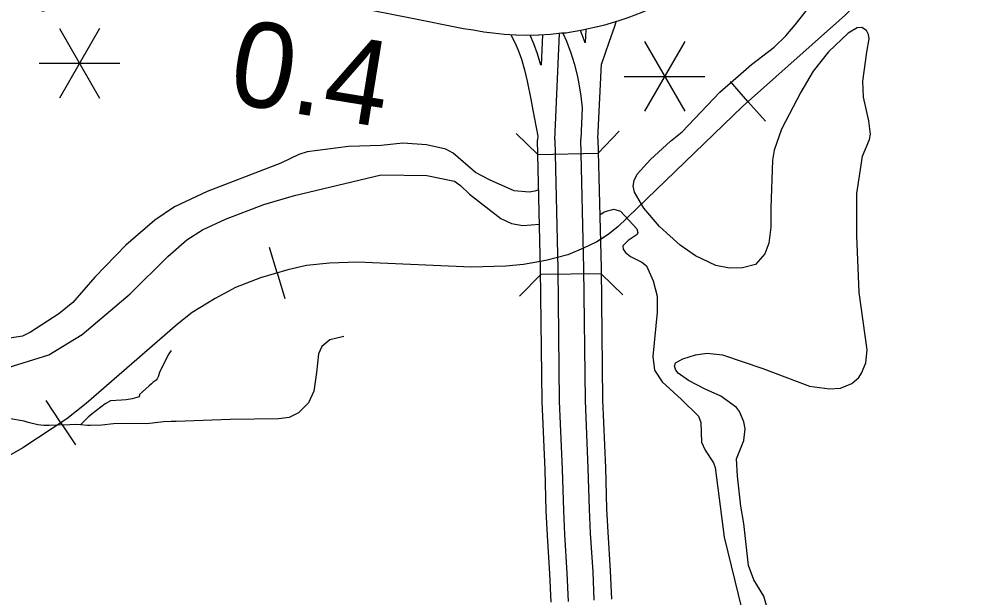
# Model space of a CAD drawing. Extents: x -19 to 366, y -4 to 359.
# Drawn here: x 154.856 to 155.749, y 188.145 to 188.688 of the extents above; entities that cross this region are included whole.
import ezdxf

# ---------------------------------------------------------------- set-up
doc = ezdxf.new("R2010")
doc.units = 0
for name, color, linetype in [('R_Exist Surface Annot', 7, 'Continuous'), ('R_ROW Annot', 7, 'Continuous'), ('R_Temp Easement', 7, 'Continuous'), ('R_Water', 7, 'Continuous'), ('R_Water Annot', 7, 'Continuous'), ('Sheet Fence', 7, 'Continuous'), ('T_Vehicle Path Lt Minor', 7, 'Continuous')]:
    doc.layers.add(name, color=color, linetype=linetype)

msp = doc.modelspace()

# ---------------------------------------------------------------- linework, layer by layer
at = {"layer": 'R_Exist Surface Annot'}
msp.add_line((155.4055, 188.682), (155.40047, 188.68078), dxfattribs=at)
for points in [[(155.50963, 188.7345), (155.5017, 188.72842), (155.48554, 188.71724), (155.47305, 188.70966), (155.45908, 188.70195), (155.45266, 188.69896), (155.44197, 188.69441), (155.42873, 188.68915), (155.42044, 188.68631), (155.40583, 188.68209)], [(155.32336, 188.67303), (155.31245, 188.67368), (155.30185, 188.67474), (155.29334, 188.67591), (155.28327, 188.67764), (155.27402, 188.67904), (155.22416, 188.68902), (155.17319, 188.69888), (155.15013, 188.70347), (155.1361, 188.70609), (155.12208, 188.70842), (155.10799, 188.71048), (155.09398, 188.71223), (155.07045, 188.714), (155.0392, 188.7152), (155.02948, 188.71512), (155.01962, 188.71484), (155.00979, 188.71438), (155, 188.71373), (154.99018, 188.7129), (154.98038, 188.71188), (154.9527, 188.7085), (154.91002, 188.70155), (154.87726, 188.69514)], [(155.40027, 188.68074), (155.38472, 188.67736), (155.37386, 188.67547)], [(155.41623, 188.6812), (155.41091, 188.66598), (155.40393, 188.64606)], [(155.41763, 188.6855), (155.41623, 188.6812)], [(155.31873, 188.67331), (155.32239, 188.66605), (155.32556, 188.65881), (155.32863, 188.65051), (155.33162, 188.64031), (155.33396, 188.62982), (155.33762, 188.61281), (155.33944, 188.60242), (155.34406, 188.57814)], [(155.34484, 188.67299), (155.333, 188.67279), (155.32364, 188.67302)], [(155.34709, 188.64476), (155.34392, 188.65557), (155.3405, 188.66484), (155.33698, 188.67286)], [(155.37366, 188.67544), (155.37073, 188.67501), (155.36635, 188.67473), (155.35614, 188.67361), (155.34514, 188.67301)], [(155.34842, 188.67319), (155.34711, 188.64468)], [(155.35997, 188.57451), (155.36456, 188.67453)], [(155.36755, 188.6748), (155.371, 188.66719), (155.37518, 188.65622), (155.37833, 188.64645), (155.38113, 188.63545), (155.38251, 188.62898), (155.3846, 188.6155), (155.38594, 188.60451)], [(155.38876, 188.66581), (155.38587, 188.67339), (155.38412, 188.67725)], [(155.38933, 188.67836), (155.38876, 188.66581)], [(155.40067, 188.57547), (155.40393, 188.64606)], [(155.38594, 188.60451), (155.38458, 188.57509)], [(155.34407, 188.57851), (155.34387, 188.57412)], [(155.35656, 188.13972), (155.35541, 188.16634), (155.35317, 188.20246), (155.35204, 188.22555), (155.35094, 188.26424), (155.3482, 188.32841), (155.34676, 188.45293), (155.34387, 188.57412)], [(155.35997, 188.57451), (155.35997, 188.57451)], [(155.35997, 188.57451), (155.35997, 188.57451)], [(155.35997, 188.57451), (155.36285, 188.45322), (155.3643, 188.32885), (155.36703, 188.26482), (155.36813, 188.22617), (155.36924, 188.20335), (155.37148, 188.16718), (155.37263, 188.14051)], [(155.39723, 188.14171), (155.39607, 188.16847), (155.39383, 188.20471), (155.39274, 188.22712), (155.39163, 188.26569), (155.38891, 188.32952), (155.38747, 188.45365), (155.38458, 188.57509)], [(155.40067, 188.57547), (155.40067, 188.57547)], [(155.40067, 188.57547), (155.40357, 188.45394), (155.40501, 188.32996), (155.40772, 188.26626), (155.40882, 188.22774), (155.4099, 188.2056), (155.41215, 188.16932), (155.41331, 188.14249)]]:
    msp.add_lwpolyline(points, dxfattribs=at)
at = {"layer": 'R_ROW Annot'}
for points in [[(155.16157, 188.38971), (155.14836, 188.38656), (155.14081, 188.38027), (155.13766, 188.37335), (155.13578, 188.35572), (155.13326, 188.3381), (155.12823, 188.3274), (155.11879, 188.31796), (155.10998, 188.31355), (155.09992, 188.31229), (155.05463, 188.31166), (155.00384, 188.30972), (154.99919, 188.30975), (154.99198, 188.30925), (154.97609, 188.30765), (154.95567, 188.30796), (154.94474, 188.30737), (154.93376, 188.30639), (154.92269, 188.30581), (154.92042, 188.30589), (154.91383, 188.30668)], [(154.99916, 188.37659), (154.99687, 188.37318), (154.98962, 188.35916), (154.98818, 188.35577), (154.98678, 188.35181), (154.98582, 188.34977), (154.98486, 188.34872), (154.98217, 188.34665), (154.9807, 188.34515), (154.97841, 188.34339), (154.97512, 188.34029), (154.972, 188.33765), (154.96931, 188.33496), (154.96885, 188.33287), (154.96234, 188.33103), (154.95667, 188.33007), (154.95239, 188.32966), (154.94184, 188.32924)], [(154.94184, 188.32924), (154.937, 188.32625), (154.92464, 188.3169), (154.92092, 188.31368), (154.91383, 188.30668)], [(154.91383, 188.30668), (154.90978, 188.30691), (154.90366, 188.30652), (154.89201, 188.30628), (154.88428, 188.30581), (154.87911, 188.30594), (154.87346, 188.30659), (154.86434, 188.30892), (154.8608, 188.31013), (154.8459, 188.31258)]]:
    msp.add_lwpolyline(points, dxfattribs=at)
at = {"layer": 'R_Temp Easement'}
for points in [[(155.58618, 188.68254), (155.60044, 188.70068), (155.60655, 188.70821), (155.62659, 188.72078), (155.63689, 188.73809), (155.64439, 188.74242), (155.65245, 188.74695), (155.65851, 188.75752), (155.66528, 188.78083), (155.6661, 188.78769), (155.66957, 188.80523), (155.67119, 188.82008), (155.67092, 188.82207)], [(155.64711, 188.54266), (155.64965, 188.55905), (155.65619, 188.57475), (155.65704, 188.5799), (155.65548, 188.5924), (155.65053, 188.61453), (155.65006, 188.62971), (155.65372, 188.65714), (155.65577, 188.66953), (155.65532, 188.6735), (155.65354, 188.67727), (155.64913, 188.68003), (155.64478, 188.67994), (155.63615, 188.67501), (155.61753, 188.65716), (155.60328, 188.63901), (155.59151, 188.6194), (155.57339, 188.58446), (155.56655, 188.56494), (155.56502, 188.55541), (155.56339, 188.51017), (155.56353, 188.49232), (155.56153, 188.47747), (155.55774, 188.46732), (155.54882, 188.45745), (155.53656, 188.45435), (155.52444, 188.45392), (155.5117, 188.4565), (155.4924, 188.46541), (155.478, 188.47538), (155.45873, 188.49303), (155.44382, 188.5102), (155.43502, 188.5254), (155.43397, 188.53089), (155.43481, 188.53641), (155.43774, 188.54236), (155.45018, 188.55591), (155.469, 188.57339), (155.47983, 188.58216), (155.51553, 188.61936), (155.54518, 188.64542), (155.56647, 188.66181), (155.57746, 188.67248), (155.58618, 188.68254)], [(155.32187, 188.52669), (155.29857, 188.53685), (155.28536, 188.5438), (155.26438, 188.56198), (155.25768, 188.56565), (155.23941, 188.56983), (155.21721, 188.57127), (155.19678, 188.56934), (155.16592, 188.56832), (155.12717, 188.56316), (155.11906, 188.56091), (155.10235, 188.55259), (155.03292, 188.52609), (155.00211, 188.5116), (154.98358, 188.49887), (154.95635, 188.47552), (154.92715, 188.44548), (154.90656, 188.42151), (154.8933, 188.41098), (154.86652, 188.39372), (154.85901, 188.38996), (154.83068, 188.3854), (154.80966, 188.38869)], [(154.80506, 188.35911), (154.8458, 188.36042), (154.88391, 188.37226), (154.91545, 188.39149), (154.96041, 188.42983), (154.99596, 188.46475), (155.01386, 188.4805), (155.02865, 188.48992), (155.05026, 188.50005), (155.08639, 188.5137), (155.11523, 188.52208), (155.19654, 188.5416), (155.23975, 188.54116), (155.26581, 188.53561), (155.27137, 188.53174), (155.27987, 188.52336), (155.30928, 188.5006), (155.31941, 188.49587), (155.33005, 188.494), (155.34575, 188.49529)], [(155.55927, 188.13667), (155.55684, 188.14536), (155.54727, 188.16074), (155.54247, 188.17431), (155.53795, 188.21392), (155.53519, 188.23001), (155.53202, 188.25843), (155.53115, 188.27456), (155.53784, 188.29198), (155.53916, 188.30284), (155.53809, 188.30927), (155.53394, 188.31906), (155.53102, 188.3228), (155.51624, 188.33352), (155.50171, 188.34025), (155.48603, 188.34828), (155.47604, 188.3553), (155.47391, 188.3581), (155.4727, 188.36187), (155.47379, 188.36475), (155.48053, 188.36868), (155.4924, 188.37254), (155.50337, 188.3739), (155.5178, 188.3723), (155.55574, 188.3594), (155.59981, 188.34301), (155.61862, 188.34055), (155.62903, 188.34114), (155.63956, 188.34535), (155.64609, 188.35118), (155.64886, 188.35504), (155.65266, 188.3648), (155.65414, 188.37718), (155.64651, 188.43115), (155.6442, 188.48467), (155.64442, 188.52418), (155.64711, 188.54266)], [(155.34498, 188.52742), (155.34121, 188.52614), (155.33611, 188.52527), (155.32187, 188.52669)], [(155.40238, 188.5039), (155.40656, 188.50677), (155.41561, 188.50924), (155.42189, 188.50747), (155.43736, 188.49088), (155.43837, 188.48729), (155.43746, 188.48556), (155.42903, 188.47988), (155.42401, 188.47503), (155.42444, 188.47181), (155.42659, 188.46863), (155.43121, 188.46473), (155.4421, 188.45964), (155.44652, 188.45612), (155.45266, 188.442), (155.45634, 188.42745), (155.45642, 188.41264), (155.45245, 188.37077), (155.45402, 188.35788)], [(155.45402, 188.35788), (155.46104, 188.34701), (155.47934, 188.33048), (155.49536, 188.31485), (155.49755, 188.30882), (155.49808, 188.29022), (155.50163, 188.28288), (155.50943, 188.27089), (155.51084, 188.26636), (155.51943, 188.201), (155.53623, 188.13278)]]:
    msp.add_lwpolyline(points, dxfattribs=at)
at = {"layer": 'R_Water'}
for p, q in [((155.40099, 188.56215), (155.4206, 188.58271)), ((155.34419, 188.5608), (155.32363, 188.58041)), ((155.34419, 188.5608), (155.40099, 188.56215)), ((155.34681, 188.44795), (155.327, 188.42759)), ((155.40363, 188.44871), (155.34681, 188.44795)), ((155.40363, 188.44871), (155.42398, 188.4289))]:
    msp.add_line(p, q, dxfattribs=at)
at = {"layer": 'R_Water Annot'}
for p, q in [((155.54187, 188.61068), (155.52529, 188.62939)), ((155.54187, 188.61068), (155.55846, 188.59198)), ((155.09881, 188.44934), (155.09168, 188.4733)), ((155.09881, 188.44934), (155.10595, 188.42538)), ((154.89526, 188.30854), (154.88149, 188.32941)), ((154.89526, 188.30854), (154.90902, 188.28767))]:
    msp.add_line(p, q, dxfattribs=at)
for points in [[(156.32034, 188.95885), (156.20414, 188.92971), (155.99718, 188.87909), (155.97204, 188.87142), (155.95517, 188.86559), (155.93708, 188.85884), (155.90213, 188.84534), (155.83222, 188.81712), (155.73686, 188.78), (155.72429, 188.77325), (155.71142, 188.76435), (155.69885, 188.75361), (155.68014, 188.73797), (155.63354, 188.69195), (155.53665, 188.60605), (155.41952, 188.49285), (155.41032, 188.48548), (155.40293, 188.48083)], [(155.63354, 188.69195), (155.53665, 188.60605), (155.41952, 188.49285), (155.41032, 188.48548), (155.39959, 188.47874), (155.38702, 188.4726), (155.37231, 188.46646), (155.35176, 188.46094), (155.33061, 188.45726), (155.31405, 188.45573), (155.28124, 188.45481), (155.17454, 188.45941), (155.14817, 188.45849), (155.1264, 188.45634), (155.10893, 188.45235), (155.08317, 188.44468), (155.05956, 188.43579), (155.04055, 188.42536), (155.01878, 188.41216), (155.00499, 188.40112), (154.91913, 188.32657), (154.90074, 188.31215), (154.85935, 188.28485), (154.78699, 188.24343)], [(155.34659, 188.46004), (155.33061, 188.45726), (155.31405, 188.45573), (155.28124, 188.45481), (155.17454, 188.45941), (155.14817, 188.45849), (155.1264, 188.45634), (155.10893, 188.45235), (155.08317, 188.44468), (155.05956, 188.43579), (155.04055, 188.42536), (155.01878, 188.41216), (155.00499, 188.40112), (154.91913, 188.32657), (154.90074, 188.31215), (154.85935, 188.28485), (154.78699, 188.24343), (154.69132, 188.18422), (154.55151, 188.09158)]]:
    msp.add_lwpolyline(points, dxfattribs=at)
at = {"layer": 'Sheet Fence'}
msp.add_spline([(0, 180.89994), (7.12284, 180.90436), (14.24566, 180.9176), (21.36847, 180.93968), (28.49124, 180.97058), (35.61397, 181.01031), (42.73664, 181.05888), (49.85925, 181.11627), (56.98178, 181.18249), (64.10422, 181.25754), (71.22656, 181.34142), (78.3488, 181.43413), (85.47091, 181.53567), (92.5929, 181.64603), (99.71474, 181.76523), (106.83643, 181.89325), (113.95795, 182.0301), (121.0793, 182.17578), (128.20046, 182.33029), (135.32143, 182.49362), (142.44218, 182.66579), (149.56272, 182.84677), (156.68303, 183.03659), (163.8031, 183.23523), (170.92291, 183.4427), (178.04247, 183.65899), (185.16175, 183.88411), (192.28074, 184.11805), (199.39944, 184.36082), (206.51784, 184.61242), (213.63591, 184.87283), (220.75366, 185.14207), (227.87107, 185.42014), (234.98813, 185.70702), (242.10483, 186.00273), (249.22115, 186.30726), (256.33709, 186.62061), (263.45264, 186.94279), (270.56779, 187.27378), (277.68251, 187.61359), (284.79682, 187.96222), (291.91068, 188.31967), (299.02409, 188.68594), (306.13705, 189.06103), (313.24954, 189.44494), (320.36154, 189.83766), (327.47305, 190.23919), (334.58406, 190.64954), (341.69455, 191.06871)], degree=3, dxfattribs=at)
at = {"layer": 'T_Vehicle Path Lt Minor'}
for p, q in [((154.93171, 188.67931), (154.89383, 188.6137)), ((154.89383, 188.67931), (154.93171, 188.6137)), ((155.48232, 188.66707), (155.44444, 188.60146)), ((155.44444, 188.66707), (155.48232, 188.60146)), ((154.87489, 188.64651), (154.95065, 188.64651)), ((155.4255, 188.63426), (155.50125, 188.63426))]:
    msp.add_line(p, q, dxfattribs=at)

# ---------------------------------------------------------------- texts
msp.add_text('0.4', height=0.08, rotation=350.77015, dxfattribs=at).set_placement((155.05098, 188.60998))

doc.saveas('drawing.dxf')
